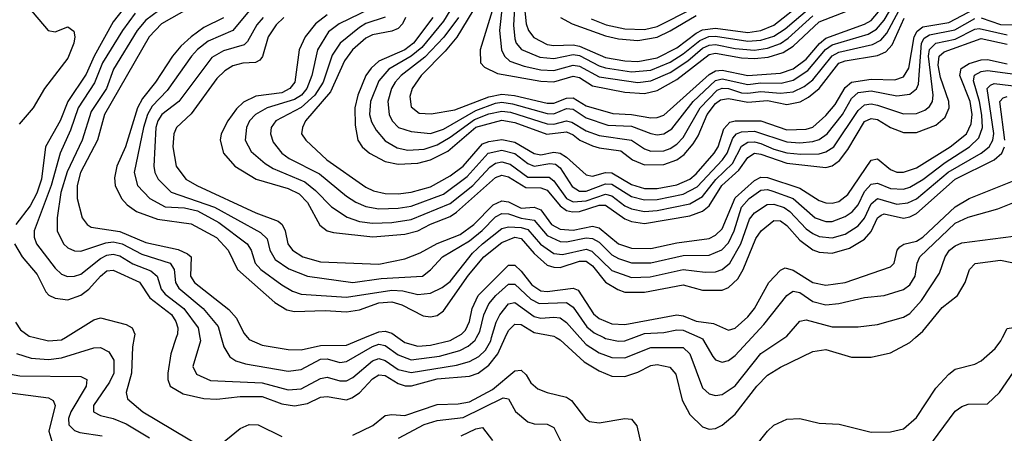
# Model space of a CAD drawing. Header units: inches. Extents: x 501365 to 657855, y 482276 to 547543.
# Tile 386 of 656: x 572941 to 575982, y 509704 to 510983. Entities that reach past the tile are written whole.
import ezdxf

# ---------------------------------------------------------------- set-up
doc = ezdxf.new("R2010")
doc.units = ezdxf.units.IN
doc.header["$MEASUREMENT"] = 0
doc.layers.add('A5570', color=7, linetype='Continuous')
doc.layers.add('A5571', color=7, linetype='Continuous')

msp = doc.modelspace()

# ---------------------------------------------------------------- linework, layer by layer
at = {"layer": 'A5570', "color": 5}
for points, elevation in [([(572987.3, 510000), (573030, 509989.5), (573070, 509992.7), (573081.9, 510000)], 2080), ([(573294.8, 510000), (573289.1, 509970.9), (573286.5, 509890), (573269.7, 509830), (573273.6, 509810), (573321.4, 509770), (573510, 509657.8)], 2080), ([(573424.5, 510000), (573407.9, 509950), (573398.5, 509890), (573398.5, 509870), (573405.9, 509850), (573445.6, 509825.6), (573510, 509811.4), (573550, 509809.3), (573621.9, 509818.1), (573690, 509817.5), (573750, 509795.2), (573790, 509789.1), (573830, 509796.4), (573870, 509815.1), (573890, 509817.5), (573950, 509807.7), (573966.4, 509813.6), (573990, 509828.8), (574030, 509871.9), (574050, 509885), (574070, 509882.5), (574110, 509857.9), (574130.9, 509850.9), (574150.9, 509850.9), (574230, 509872), (574330, 509880.4), (574356.5, 509890), (574390, 509914.3), (574417.2, 509950), (574440.1, 510000)], 2120), ([(573497.2, 510000), (573499, 509990), (573475.4, 509910), (573486.8, 509886.8), (573530, 509867.5), (573690, 509859.8), (573770, 509838), (573810, 509841.4), (573870, 509873.3), (573890, 509877.4), (573930, 509866.3), (573950, 509866.6), (573970, 509876.5), (574030, 509928.2), (574050, 509934.9), (574070, 509929.1), (574110, 509901.2), (574150, 509891.6), (574290, 509914.6), (574330, 509926.2), (574358.6, 509941.4), (574379.2, 509960.8), (574395.4, 509990), (574398.4, 510000)], 2140), ([(573563.3, 510000), (573571.5, 509971.5), (573590, 509940.1), (573608.1, 509928.1), (573638.3, 509918.3), (573770, 509896.1), (573810, 509900.7), (573870, 509933.1), (573890, 509934), (573930, 509923), (573950, 509925.5), (574030, 509972.6), (574050, 509979), (574070, 509975.6), (574110, 509946.5), (574150, 509930.9), (574237.2, 509942.8), (574300, 509960), (574326.3, 509973.8), (574347.8, 509992.2), (574351.9, 510000)], 2160), ([(573644.8, 510000), (573650, 509994), (573690, 509976.6), (573770, 509962.6), (573810, 509961.9), (573870, 509975.5), (573950, 509976.3), (574007.1, 510000)], 2180), ([(574108.6, 510000), (574130, 509984.6), (574170, 509973.7), (574210, 509976.3), (574270, 509991.3), (574286.6, 510000)], 2180), ([(574597.4, 510000), (574610, 509993.3), (574684.4, 509924.4), (574730, 509897.2), (574770, 509880.5), (574810, 509879.8), (574850, 509892.7), (574890, 509913.1), (574910, 509916.9), (574948.4, 509908.4), (574967.2, 509887.2), (574986.7, 509806.7), (575010, 509761.6), (575050, 509724.2), (575070, 509717), (575090, 509719.1), (575110, 509728.6), (575150, 509763.3), (575217.7, 509850), (575250, 509883.6), (575290, 509908.5), (575390, 509956.6), (575430, 509962.9), (575510, 509939.1), (575570, 509939.1), (575630, 509952.8), (575690, 509984.5), (575707.7, 510000)], 2120), ([(574671, 510000), (574690, 509978.3), (574730, 509953), (574770, 509938.3), (574810, 509937.1), (574890, 509969.3), (574990, 509968.9), (575010.1, 509950), (575050, 509844.1), (575070, 509826.1), (575090, 509820.6), (575110, 509823.7), (575150, 509850.5), (575230, 509950.5), (575303.6, 510000)], 2140), ([(574744.3, 510000), (574750, 509997.1), (574790, 509988.8), (574810, 509990.1), (574837.2, 510000)], 2160), ([(575041.3, 510000), (575050, 509996.2), (575080.9, 509940.9), (575090, 509931.2), (575110, 509923.8), (575130, 509928.6), (575150, 509944.6), (575201.6, 510000)], 2160), ([(575210, 509660.1), (575250, 509710.1), (575270, 509728.7), (575310, 509747.6), (575350, 509750.1), (575410, 509734.8), (575471.8, 509731.8), (575570, 509706.9), (575630, 509708.8), (575670, 509718), (575710, 509752.8), (575770, 509843.5), (575810, 509887.2), (575830, 509902.1), (575890, 509917.4), (575910, 509927.5), (575953.5, 509966.5), (575971, 509990), (575976, 510000)], 2080), ([(575710, 509610.1), (575830, 509772.7), (575850, 509787), (575870, 509793.7), (575930, 509795), (575966.4, 509830), (576010, 509893.1), (576030, 509900.1), (576050, 509893.7), (576130, 509823.5), (576162, 509810), (576191.6, 509810), (576232.9, 509827.1), (576330, 509912.5), (576410, 509954.6), (576475.3, 510000)], 2060), ([(572930.8, 509950.8), (572976.4, 509936.4), (573030, 509931.9), (573070, 509937.4), (573170, 509968.1), (573190, 509968.7), (573215.9, 509955.9), (573231.9, 509930), (573231.5, 509890), (573218.1, 509861.9), (573168.7, 509790), (573168.7, 509770), (573190, 509758.9), (573230, 509749.4), (573270, 509733.3), (573341.4, 509690)], 2060), ([(572890, 509890.5), (572941.3, 509881.3), (573130, 509879.6), (573148.3, 509870), (573146.5, 509850), (573098.8, 509770), (573091.4, 509750), (573092.8, 509730), (573110, 509712.8), (573126.5, 509706.5), (573196, 509696)], 2040), ([(573970, 509697.9), (574031.6, 509728.4), (574070, 509758.8), (574090, 509762.4), (574130, 509759.3), (574230, 509792.7), (574294.8, 509794.8), (574330, 509801.3), (574400.9, 509839.1), (574470, 509896.6), (574490, 509899.2), (574504.7, 509884.7), (574519.7, 509859.7), (574541.4, 509841.4), (574569.7, 509829.7), (574630, 509815.2), (574645.4, 509805.4), (574688.2, 509748.2), (574700.4, 509740.4), (574730, 509736.1), (574810, 509750.1), (574830, 509747.4), (574846.9, 509726.9), (574864.6, 509650)], 2080), ([(572855.7, 509835.7), (573030, 509813.2), (573044.8, 509804.8), (573050.4, 509790), (573031.3, 509710), (573040, 509680)], 2020), ([(574110.9, 509689.1), (574190, 509731.1), (574230, 509743.8), (574310, 509752.3), (574433.8, 509813.8), (574450.4, 509810.4), (574471.6, 509771.6), (574510, 509739.8), (574530, 509733.2), (574570, 509731.9), (574590, 509721.5), (574630, 509643.2)], 2060), ([(573550, 509659.6), (573621.7, 509718.3), (573650, 509731.5), (573677.1, 509730), (573750, 509693.8)], 2080), ([(574304.1, 509695.9), (574350, 509717.4), (574370, 509721.5), (574401.5, 509681.5)], 2040)]:
    msp.add_lwpolyline(points, dxfattribs=dict(at, elevation=elevation))
at = {"layer": 'A5571', "color": 5}
for points, elevation in [([(572930, 511108), (572964.6, 511024.6), (573028.9, 510950), (573050, 510945.4), (573090, 510960.6), (573107.9, 510947.9), (573110.8, 510930), (573108.1, 510910), (573090, 510864.3), (573017.8, 510770), (572982.8, 510710), (572939.7, 510660.3)], 2080), ([(574438.8, 511101.2), (574422.5, 510950), (574428.6, 510890), (574438.5, 510870), (574454.6, 510854.6), (574498.9, 510838.9), (574550, 510828.1), (574590, 510825.7), (574650, 510842.6), (574670, 510839.7), (574730, 510806.2), (574850, 510789.2), (574890, 510794.1), (574950, 510819.4), (575004, 510856), (575050, 510894.5), (575070, 510904.2), (575090, 510906.3), (575150, 510893.9), (575210, 510889), (575250, 510894.9), (575290, 510909.2), (575314.5, 510925.5), (575390, 510994.9)], 2540), ([(573550, 511068.3), (573379.3, 510970), (573340.3, 510930), (573203.3, 510690), (573181.7, 510610), (573128.4, 510510), (573118.2, 510470), (573118.9, 510430), (573134.3, 510370), (573149.5, 510349.5), (573161.5, 510341.5), (573250, 510327.8), (573330, 510294.2), (573430, 510272.2), (573459, 510259), (573470.4, 510250), (573468.8, 510190), (573480.8, 510170), (573586.8, 510086.8), (573610, 510059.6), (573633.3, 510013.3), (573644.8, 510000)], 2180), ([(574471.6, 511071.6), (574466.3, 510966.3), (574470, 510924.2), (574474.4, 510910), (574490.4, 510890.4), (574547.5, 510867.5), (574590, 510863.3), (574650, 510875.4), (574670, 510871.8), (574730, 510840), (574750, 510834.6), (574830, 510822), (574890, 510827.4), (574950, 510851.8), (574990, 510877.2), (575041.4, 510918.6), (575069, 510931), (575090, 510932.1), (575190, 510916.2), (575230, 510919.9), (575270, 510932.1), (575305.2, 510954.8), (575380.5, 511019.5)], 2560), ([(573280.2, 511039.8), (573230, 510976.6), (573171.3, 510870), (573145.9, 510814.1), (573090, 510730), (573065.6, 510670), (573020.9, 510590), (573008.6, 510490), (572994, 510446), (572972.9, 510407.1), (572929.5, 510350)], 2120), ([(574295.6, 510990), (574250.7, 510929.3), (574192.5, 510867.5), (574118.5, 510810), (574100.9, 510790), (574089.5, 510770), (574077.7, 510730), (574082, 510690), (574090.9, 510670), (574110.9, 510650), (574150, 510637.6), (574210, 510630.7), (574250, 510644.2), (574350, 510702.6), (574410, 510725.1), (574430, 510727.9), (574462.9, 510722.9), (574570, 510692.6), (574590, 510692.1), (574630, 510708.2), (574650, 510706.6), (574690, 510679), (574757.1, 510657.1), (574830, 510653.6), (574890, 510630.9), (574910, 510626.4), (574930, 510629.5), (574954.4, 510645.6), (575020.7, 510730), (575090, 510795.4), (575110, 510800.2), (575190, 510783), (575230, 510787.8), (575292.9, 510787.1), (575330, 510796.1), (575374.5, 510825.5), (575429.3, 510890.7), (575450, 510905.5), (575561.3, 510938.7), (575586.8, 510953.2), (575610, 510981.8), (575643.2, 511036.8)], 2460), ([(574499.2, 511030), (574505.3, 510970), (574512.5, 510950), (574528.4, 510928.4), (574570, 510906), (574590, 510902.8), (574650, 510905.1), (574670, 510901.1), (574750, 510866.4), (574810, 510855.7), (574850, 510853.7), (574910, 510865.1), (574970, 510895.5), (575030, 510941.5), (575050, 510951.9), (575090, 510956.5), (575190, 510943.6), (575230, 510949.4), (575270, 510965.6), (575361.8, 511038.2)], 2580), ([(573297.3, 511002.7), (573258, 510950), (573196.6, 510850), (573172.2, 510787.8), (573122, 510710), (573098.3, 510641.7), (573065.6, 510570), (573038.3, 510470), (572985.9, 510330), (572985.7, 510310), (572993, 510290), (573050, 510214.3), (573070, 510196.5), (573089, 510189), (573110, 510189.4), (573130, 510196.3), (573190, 510244.5), (573210, 510254.4), (573230, 510257.5), (573250, 510252.9), (573290, 510227.5), (573346.1, 510206.1), (573365.1, 510190), (573377.9, 510150), (573390, 510134), (573447.8, 510090), (573491.8, 510030), (573497.2, 510000)], 2140), ([(573369.7, 511010), (573330, 510981.9), (573304.1, 510950), (573230.2, 510829.8), (573208.5, 510770), (573161.4, 510698.6), (573133.9, 510610), (573087.3, 510512.7), (573068.2, 510448.2), (573056.3, 510370), (573057.1, 510330), (573075.7, 510290), (573090, 510277.1), (573110, 510268.4), (573130, 510267.2), (573207.2, 510292.8), (573230, 510295.9), (573257.7, 510290), (573318, 510258), (573405.5, 510230), (573418.3, 510210), (573422.5, 510170), (573432.7, 510152.7), (573507.1, 510090), (573553.7, 510033.7), (573563.3, 510000)], 2160), ([(573649.4, 511010), (573599.4, 510950), (573522.9, 510917.1), (573490, 510890.8), (573471.9, 510870), (573396.4, 510763.6), (573350, 510715.1), (573336, 510690), (573323.2, 510650), (573294.3, 510510), (573304.6, 510470), (573342.8, 510430), (573390, 510404.6), (573450, 510400.7), (573490, 510391.9), (573555.9, 510355.9), (573643.5, 510290), (573655.6, 510270), (573667.7, 510230), (573685.9, 510210), (573750, 510162.5), (573783.5, 510143.5), (573810, 510134.5), (573950, 510125), (574090, 510146.9), (574124.5, 510144.5), (574170, 510133.3), (574210, 510137.4), (574245.5, 510154.5), (574270, 510173.3), (574339, 510261), (574369.9, 510290), (574430, 510337.1), (574450, 510342.4), (574490, 510340.2), (574510, 510334.1), (574548.9, 510288.9), (574590, 510259.6), (574616.7, 510256.7), (574690, 510273.2), (574707.6, 510267.6), (574770, 510207.2), (574830, 510185.6), (574887.8, 510187.8), (574990, 510210.3), (575058.1, 510201.9), (575090, 510203.2), (575110, 510210.1), (575134.1, 510230), (575168.3, 510290), (575194.4, 510365.6), (575210, 510385.5), (575248.8, 510411.2), (575270, 510412.9), (575302.2, 510402.2), (575319.7, 510390), (575370, 510335.7), (575390, 510321.7), (575410, 510312.8), (575450, 510308.3), (575490, 510319.9), (575530, 510345.4), (575550, 510369.3), (575570, 510413.5), (575590, 510429.8), (575650, 510412.5), (575683.7, 510416.3), (575710, 510428.7), (575808.2, 510511.8), (575909.6, 510570.4), (575934.3, 510590), (575945.7, 510610), (575949.2, 510630.8), (575928.9, 510770), (575939, 510781), (575950, 510785.3), (576052.9, 510772.9)], 2240), ([(574023.4, 511016.6), (573927.7, 510970), (573894.8, 510945.2), (573860.2, 510890), (573843.2, 510810), (573827.4, 510770), (573810.7, 510750), (573790, 510735.8), (573705.1, 510710), (573668.8, 510690), (573650.5, 510670), (573640.9, 510650), (573636.7, 510610), (573655.6, 510575.6), (573698.5, 510538.5), (573723.3, 510523.3), (573821.6, 510481.6), (573854.8, 510454.8), (573904.2, 510404.2), (573952.2, 510372.2), (573990, 510359.2), (574030, 510353.8), (574090, 510355.7), (574150, 510364.7), (574270, 510414.6), (574340.5, 510470), (574392.9, 510527.2), (574410, 510539.2), (574430, 510543.4), (574455.9, 510535.9), (574510, 510496.3), (574575.7, 510495.7), (574590, 510484.3), (574629.4, 510430), (574650, 510419.2), (574690, 510422.3), (574750, 510443.4), (574770, 510438.2), (574810, 510407.4), (574830, 510398), (574870, 510390.2), (574910, 510392.7), (575010, 510413.8), (575050, 510436.6), (575091, 510489), (575141.8, 510538.2), (575170, 510592.2), (575190, 510604.6), (575210, 510605.6), (575230, 510600.1), (575270, 510582.2), (575310, 510570.9), (575353.3, 510566.7), (575410, 510568.3), (575430, 510574), (575454.6, 510590), (575530, 510702.3), (575550, 510719.2), (575570, 510722.3), (575590, 510718.4), (575670, 510691.8), (575710, 510693.3), (575736.3, 510703.7), (575750, 510714.3), (575759.6, 510730), (575761.9, 510750), (575747.4, 510870), (575750, 510890.4), (575770, 510910), (575830, 510922.6), (575890, 510953.2), (575903.9, 510956.1), (575990, 510936.3)], 2340), ([(574132.6, 510990), (574122.9, 510970), (574110, 510956.1), (574090, 510947.3), (574030, 510936.2), (574010, 510925.4), (573968.9, 510890), (573944.2, 510855.8), (573900.6, 510759.4), (573823.5, 510670), (573814.4, 510650), (573811.5, 510630), (573824.7, 510610), (573889.3, 510550), (574010, 510464.6), (574033.7, 510453.7), (574070, 510445.3), (574110, 510444.1), (574150, 510449.2), (574210, 510465.8), (574270, 510500), (574310, 510530), (574370, 510599.1), (574390, 510606.6), (574430, 510612.4), (574470, 510603.9), (574530, 510569.1), (574550, 510565.2), (574590, 510573.2), (574610, 510570.2), (574630, 510557.4), (574690, 510502.9), (574710, 510499.3), (574750, 510510.2), (574770, 510509.7), (574830, 510472.9), (574870, 510461.1), (574910, 510460.5), (574970, 510472.3), (575010, 510489.7), (575030, 510505.9), (575085.6, 510570), (575098.2, 510590), (575115, 510645), (575133.8, 510666.2), (575150, 510670.6), (575230, 510669.9), (575310, 510642.7), (575370, 510644), (575390, 510651.1), (575430, 510686.2), (575459.2, 510720.8), (575490, 510772.9), (575509.7, 510790.3), (575570, 510799.3), (575643.2, 510796.8), (575670, 510806.6), (575687, 510833), (575703.3, 510930), (575712.3, 510947.7), (575730, 510961.3), (575810, 510974), (575890, 511016.7)], 2380), ([(574269.4, 511010), (574250, 510978.4), (574182.7, 510897.3), (574150, 510869.8), (574080.6, 510830), (574050, 510794.4), (574024.3, 510730), (574021.4, 510690), (574027.2, 510667.2), (574041.5, 510641.5), (574070, 510608.1), (574106.3, 510586.3), (574139.7, 510579.7), (574190, 510582.6), (574230, 510596.2), (574270, 510619.2), (574345.5, 510674.5), (574390, 510691.4), (574430, 510700.4), (574456.9, 510696.9), (574570, 510660.7), (574590, 510660.4), (574630, 510669.7), (574646.3, 510666.3), (574690, 510639.2), (574730, 510624.7), (574830, 510610.3), (574870, 510583.1), (574890, 510575.9), (574930, 510577.7), (574950, 510585), (574970, 510597.7), (574990, 510618.9), (575042, 510710), (575095.2, 510764.8), (575110, 510771.2), (575130, 510769.7), (575170, 510757), (575190, 510755.7), (575230, 510761.2), (575290, 510756), (575330, 510760.4), (575363.2, 510776.8), (575390, 510797.2), (575450, 510871.7), (575470, 510882.5), (575574.2, 510905.8), (575600.3, 510919.7), (575619, 510941), (575656.3, 511010)], 2440), ([(574340.6, 511010), (574290.8, 510929.2), (574254.5, 510885.5), (574180.4, 510810), (574153.2, 510770), (574145.8, 510745.8), (574150, 510713.8), (574174.1, 510694.1), (574211.8, 510691.8), (574284.4, 510704.4), (574390, 510744.8), (574430, 510752.7), (574468.6, 510748.6), (574570, 510724.7), (574590, 510724.9), (574630, 510740.5), (574650, 510740.9), (574690, 510716.9), (574772.7, 510692.7), (574830, 510689.7), (574890, 510679.6), (574910, 510680.3), (574930, 510687.9), (575070, 510813.7), (575090, 510824.9), (575110, 510826.7), (575190, 510810.4), (575290, 510817.2), (575330, 510830.7), (575370, 510861.1), (575410.5, 510909.5), (575430, 510926.3), (575550, 510969), (575570, 510980.9), (575593.1, 511006.9)], 2480), ([(574399.9, 511010), (574363, 510890), (574363.9, 510850), (574376.1, 510836.1), (574416.2, 510816.2), (574550, 510793.3), (574590, 510790.9), (574650, 510807.9), (574670, 510804.7), (574710, 510778.5), (574810, 510758.9), (574870, 510755.1), (574910, 510764), (574970, 510798.5), (575070, 510875.6), (575090, 510879.8), (575170, 510865.1), (575210, 510862.5), (575252.4, 510867.6), (575298.7, 510881.3), (575330, 510901.3), (575410, 510976.6), (575497.3, 511010)], 2520), ([(574705.6, 510985.6), (574752.5, 510967.5), (574810, 510954.4), (574870, 510952.9), (574910, 510962.4), (575021.3, 511018.7)], 2640), ([(573570, 510988.3), (573510, 510958.4), (573470.1, 510930), (573438.4, 510901.6), (573412.7, 510870), (573359.9, 510790), (573320.3, 510739.7), (573304.8, 510710), (573267.5, 510590), (573240.8, 510530), (573233.5, 510493.5), (573235.4, 510470), (573254.9, 510430), (573273.1, 510410), (573301.7, 510390), (573366.4, 510366.4), (573470, 510351.6), (573548.9, 510308.9), (573584.7, 510270), (573613.3, 510210), (573728.4, 510108.4), (573765.6, 510085.6), (573790, 510080.9), (573883.9, 510083.9), (573950, 510079.7), (573990, 510085.8), (574050, 510106.9), (574090, 510110.2), (574121.2, 510101.2), (574187.3, 510067.3), (574210, 510064), (574230, 510068.6), (574250, 510082.9), (574326.7, 510193.3), (574374.5, 510250), (574430, 510293.7), (574470, 510310.5), (574490, 510306.4), (574530, 510260.4), (574570, 510224), (574590, 510217.2), (574610, 510216.9), (574670, 510236.7), (574690, 510236.3), (574710, 510222.1), (574750, 510171.6), (574788.1, 510148.1), (574810, 510140.6), (574870, 510140.7), (574990, 510162.9), (575050, 510146.7), (575110, 510146.6), (575130, 510154.8), (575158.3, 510181.7), (575174.7, 510210), (575214.1, 510305.9), (575231.1, 510330), (575270, 510361.9), (575290, 510360.9), (575310, 510346.4), (575350, 510301), (575390, 510271.5), (575410, 510264), (575450, 510260.8), (575503.6, 510276.4), (575550, 510304.6), (575570, 510327.5), (575590, 510370.7), (575601.3, 510378.7), (575610, 510382.6), (575670, 510369.4), (575690, 510372.9), (575710, 510383.4), (575830, 510489.3), (575949.9, 510550), (575973.6, 510570), (575982.1, 510590)], 2220), ([(573692.3, 510990), (573673.4, 510966.6), (573644.8, 510915.2), (573634.5, 510905.5), (573570, 510887.2), (573534.3, 510865.7), (573432.1, 510730), (573379.5, 510690), (573367.3, 510670), (573361.8, 510650), (573355.1, 510530), (573358.5, 510510), (573368.9, 510490), (573408.6, 510450), (573542.7, 510402.7), (573684.5, 510324.5), (573705.5, 510305.5), (573713.6, 510270), (573730, 510241.4), (573772, 510212), (573830, 510189.5), (573970, 510170.1), (574057.6, 510182.4), (574184.8, 510190), (574210, 510209.6), (574246.5, 510250), (574330, 510299.5), (574369.4, 510330.6), (574410, 510372.8), (574430, 510383.7), (574450, 510382.7), (574489.3, 510369.3), (574530, 510362.6), (574570, 510316), (574610, 510297.4), (574630, 510296.5), (574690, 510308.5), (574710, 510306.7), (574730, 510294.6), (574770, 510255.3), (574790, 510244), (574830, 510231.2), (574890, 510231.4), (574990, 510254.1), (575070, 510255.2), (575108.7, 510271.3), (575130, 510293.2), (575147.6, 510330), (575170, 510403.5), (575193.2, 510430), (575230, 510455.9), (575250, 510457.5), (575266.9, 510453.1), (575329.7, 510429.7), (575397.9, 510370), (575430, 510358.7), (575450, 510358.9), (575490, 510373.9), (575511.2, 510388.8), (575530, 510410.1), (575550, 510451.5), (575570, 510474.3), (575590, 510477.1), (575630, 510460.5), (575670, 510459.3), (575690, 510465.2), (575730, 510488.9), (575798.4, 510541.6), (575874.3, 510590), (575902.7, 510617.3), (575913.7, 510650), (575912.1, 510687.9), (575905.4, 510730), (575885.9, 510794.1), (575889, 510811), (575910, 510823.3), (575930, 510825.6), (576070, 510807.6)], 2260), ([(573756.7, 510990), (573732.8, 510967.2), (573707.9, 510930), (573691.2, 510868.8), (573682.4, 510857.6), (573669.5, 510850.5), (573630, 510848.9), (573599.3, 510840.7), (573574.8, 510825.2), (573550, 510800.7), (573470, 510692), (573425.3, 510650), (573416.9, 510630), (573414, 510590), (573424, 510530), (573453.7, 510490), (573487.8, 510470), (573670, 510385.7), (573739.6, 510359.6), (573751.6, 510350), (573760.6, 510330), (573769.2, 510290), (573782.9, 510270), (573815.1, 510250), (573870, 510234.1), (574050, 510227.2), (574130, 510243.2), (574178.1, 510261.9), (574230, 510290.6), (574301.2, 510318.8), (574343, 510350), (574403.1, 510410), (574430, 510422.9), (574450, 510419.6), (574490, 510400.3), (574530, 510402.8), (574550, 510395.1), (574582.8, 510350), (574610, 510334.7), (574650, 510332.1), (574710, 510344.2), (574730, 510339.5), (574790, 510290.3), (574830, 510276.9), (574890, 510274.9), (574970, 510292.8), (575070, 510306.7), (575090, 510316.3), (575110, 510335.9), (575150, 510432.2), (575210, 510485.7), (575230, 510496.3), (575250, 510494.9), (575350, 510461.9), (575410, 510423.7), (575430, 510416.4), (575450, 510415.8), (575470, 510421.1), (575498, 510442), (575570, 510548.3), (575590, 510553), (575630, 510519.9), (575650, 510511.7), (575670, 510511.3), (575710, 510524.8), (575814.6, 510590), (575864.5, 510630), (575879.1, 510660.9), (575881.8, 510690), (575876.5, 510730), (575844.6, 510810), (575847.8, 510832.2), (575872.7, 510847.3), (575910, 510859.1), (575930, 510859.7), (575990, 510846.8)], 2280), ([(573890, 510997.9), (573854.9, 510970), (573822.5, 510930), (573804.4, 510890), (573790.6, 510790), (573774.9, 510770), (573750, 510757.3), (573670, 510746.4), (573631.8, 510728.2), (573610, 510707.8), (573583.3, 510670), (573563.4, 510630), (573560.1, 510610), (573570.1, 510570), (573605.3, 510530), (573670.7, 510490), (573770, 510460.7), (573804, 510444), (573830, 510417.4), (573867.7, 510347.7), (573890, 510330.1), (573910, 510324.6), (574031.5, 510311.5), (574130, 510319.4), (574170, 510329.6), (574210, 510351), (574270, 510374.7), (574290, 510387.8), (574410, 510494.5), (574430, 510501.9), (574450, 510497.1), (574503.6, 510463.6), (574550, 510463), (574570, 510455.8), (574610, 510407.4), (574630, 510392.7), (574648.3, 510388.3), (574670, 510389.9), (574730, 510409.4), (574750, 510409.5), (574810, 510367.4), (574830, 510359.1), (574870, 510353.2), (575010, 510376.7), (575049.4, 510390.6), (575070, 510407.4), (575109.7, 510470.3), (575162.2, 510517.8), (575190, 510556.3), (575210, 510570), (575230, 510567.5), (575310, 510539.3), (575430, 510525.7), (575450, 510530.9), (575472.6, 510547.4), (575498.7, 510581.3), (575550, 510668.4), (575570, 510677.8), (575590, 510674.1), (575630, 510649.5), (575670, 510634.3), (575710, 510634.1), (575770, 510656.7), (575798.7, 510681.3), (575811, 510710), (575810.2, 510730), (575784.1, 510804.1), (575777.5, 510842.5), (575780.3, 510870), (575795.9, 510884.1), (575910, 510924.6), (575990, 510907.4)], 2320), ([(574069.5, 510990.5), (574010, 510971.1), (573990, 510959.3), (573930.1, 510910), (573906.3, 510873.7), (573877.7, 510790), (573852.4, 510750), (573810, 510711.9), (573731.6, 510670), (573717.7, 510650), (573715.2, 510630), (573723.8, 510603.8), (573750.5, 510570), (573773.3, 510553.3), (573866.3, 510506.3), (573950, 510437.6), (573979, 510419), (574010, 510405.5), (574050, 510398.1), (574110, 510399.6), (574150, 510406), (574250, 510443.4), (574322.4, 510497.6), (574387.2, 510570), (574430, 510579.4), (574470, 510568.7), (574510, 510538.4), (574530, 510530.2), (574578.2, 510538.2), (574596, 510536), (574610, 510524.7), (574646.9, 510466.9), (574670, 510452.2), (574690, 510452.4), (574750, 510475.7), (574770, 510474.2), (574830, 510436.2), (574870, 510425.8), (574910, 510426.4), (574990, 510443.4), (575033.4, 510466.6), (575111.6, 510550), (575125.7, 510570), (575142.9, 510617.1), (575154.1, 510630), (575170, 510636), (575210, 510637.8), (575310, 510605.1), (575350, 510602.5), (575390, 510606.4), (575410, 510612.7), (575434.2, 510630), (575482, 510690), (575510, 510739.7), (575530, 510757.4), (575570, 510763.3), (575650, 510747.8), (575690, 510752.8), (575710, 510769.1), (575716.2, 510783.8), (575725.3, 510910), (575734.2, 510925.8), (575750, 510936.4), (575828.6, 510951.4), (575890, 510987.2)], 2360), ([(574216.4, 510990), (574157.3, 510910), (574130, 510890.1), (574050, 510854.7), (574026.8, 510833.2), (574010.3, 510810), (573985.4, 510750), (573975.5, 510710), (573976.6, 510656.6), (573984.8, 510610), (573998.2, 510590), (574021, 510570), (574070, 510544.5), (574110, 510536.5), (574170, 510539.6), (574210, 510549.6), (574263.5, 510576.5), (574350, 510650.4), (574430, 510671.8), (574470, 510664.6), (574568.8, 510628.8), (574630, 510636.1), (574650, 510627.2), (574670.3, 510610.3), (574710, 510592.9), (574730, 510586.2), (574797.7, 510577.7), (574833.6, 510550), (574870, 510534.5), (574930, 510534.9), (574970, 510549.2), (574993.4, 510566.6), (575021.1, 510598.9), (575036.4, 510623.6), (575063.9, 510690), (575090, 510723.5), (575105.2, 510734.8), (575130, 510739.6), (575190, 510728.2), (575250, 510732.7), (575310, 510721), (575350.6, 510729.4), (575376.6, 510743.4), (575410, 510769.8), (575470, 510848.8), (575490, 510856.2), (575590, 510872.6), (575616, 510884), (575634.8, 510905.2), (575672.1, 510987.9)], 2420), ([(574610.8, 510990), (574647.4, 510970), (574750, 510933.1), (574790, 510923.3), (574850, 510918.2), (574910, 510929.2), (574950, 510948.1), (575030, 510996.4)], 2620), ([(575910, 510988.9), (575970, 510967.7), (576030, 510967.3)], 2360), ([(575983.4, 510610), (575968.1, 510730), (575978.5, 510741.5), (575990, 510745.4)], 2220), ([(574286.6, 510000), (574305.6, 510010), (574317.3, 510022.7), (574329.7, 510050), (574338.5, 510090), (574356.9, 510130), (574450, 510224.3), (574470, 510223.5), (574490, 510205.1), (574522.5, 510162.5), (574550, 510144.9), (574570, 510142.4), (574650, 510152.5), (574666, 510146), (574712.9, 510072.9), (574730, 510058.5), (574770, 510042.3), (574810, 510040.4), (574970, 510070.3), (574990, 510067), (575030, 510050.9), (575083.8, 510043.8), (575130, 510023.1), (575150, 510028.9), (575190, 510064), (575210.2, 510090), (575254.2, 510170), (575290, 510208.7), (575304.9, 510215.1), (575330, 510208.5), (575390, 510170.1), (575430, 510161.5), (575490, 510170.6), (575630, 510218.9), (575640.9, 510230), (575651.1, 510270), (575659.1, 510280.9), (575671.6, 510288.4), (575710, 510298.2), (575729.7, 510310.3), (575830, 510404.6), (575872.7, 510430), (576027.7, 510492.3)], 2180), ([(575201.6, 510000), (575239.4, 510040.6), (575310, 510130.1), (575321.3, 510138.7), (575330, 510143.4), (575350, 510139), (575390, 510111.9), (575430, 510101), (575470, 510105), (575550, 510123.8), (575610, 510130.5), (575670, 510148.4), (575690, 510163.4), (575706, 510190), (575712.2, 510230), (575720.8, 510250), (575830, 510353.3), (575870, 510372.3), (575961.9, 510398.1), (576033.1, 510426.9)], 2160), ([(575303.6, 510000), (575310, 510004.3), (575350, 510050.7), (575370, 510054.6), (575450, 510033.5), (575530, 510033), (575590, 510040.5), (575670, 510063), (575690, 510074.7), (575725.8, 510114.2), (575781.3, 510198.7), (575798.7, 510250), (575811.8, 510270), (575830, 510283.8), (575850, 510293.1), (576010, 510313.9)], 2140), ([(572924.7, 510290), (572948.8, 510250), (572994.7, 510194.7), (573021.2, 510141.2), (573030.7, 510130.7), (573050, 510122.2), (573090, 510116.5), (573130, 510131.2), (573154.8, 510150), (573190, 510190.1), (573210, 510206.1), (573230, 510208), (573311, 510171.1), (573342.9, 510122.9), (573410, 510070.9), (573423.6, 510050), (573429.4, 510030), (573427.8, 510010), (573424.5, 510000)], 2120), ([(575707.7, 510000), (575730, 510019.6), (575790, 510093.4), (575836.7, 510130), (575860.8, 510170), (575873.7, 510210), (575891.1, 510228.9), (575970, 510239.3), (576070, 510218.5)], 2120), ([(574351.9, 510000), (574361.6, 510018.4), (574374.5, 510070), (574390, 510104), (574411.2, 510130), (574450, 510165.5), (574470, 510165.4), (574519, 510119), (574545.4, 510105.4), (574630, 510108.6), (574650, 510094), (574692.7, 510032.7), (574714.8, 510014.8), (574744.3, 510000)], 2160), ([(574398.4, 510000), (574412.7, 510047.3), (574424, 510070), (574450, 510104), (574470, 510108.8), (574530, 510065.5), (574550, 510059.8), (574590, 510063.5), (574610, 510060.9), (574630, 510046.8), (574671, 510000)], 2140), ([(573081.9, 510000), (573170, 510054.3), (573190, 510060.9), (573270, 510040.3), (573287.9, 510030), (573296.8, 510010), (573294.8, 510000)], 2080), ([(572927.5, 510047.5), (572943.8, 510023.8), (572970, 510004.3), (572987.3, 510000)], 2080), ([(574440.1, 510000), (574450, 510021.7), (574470, 510041.3), (574490, 510040.8), (574530, 510015.4), (574590, 510003.9), (574597.4, 510000)], 2120), ([(575976, 510000), (575990, 510027.9), (576010, 510031.5), (576077.6, 510000)], 2080), ([(574007.1, 510000), (574050, 510017.8), (574070, 510020.2), (574090, 510013.5), (574108.6, 510000)], 2180), ([(574837.2, 510000), (574870, 510012), (574930, 510015.3), (574970, 510023.9), (574990, 510022.3), (575041.3, 510000)], 2160)]:
    msp.add_lwpolyline(points, dxfattribs=dict(at, elevation=elevation))

doc.saveas('drawing.dxf')
